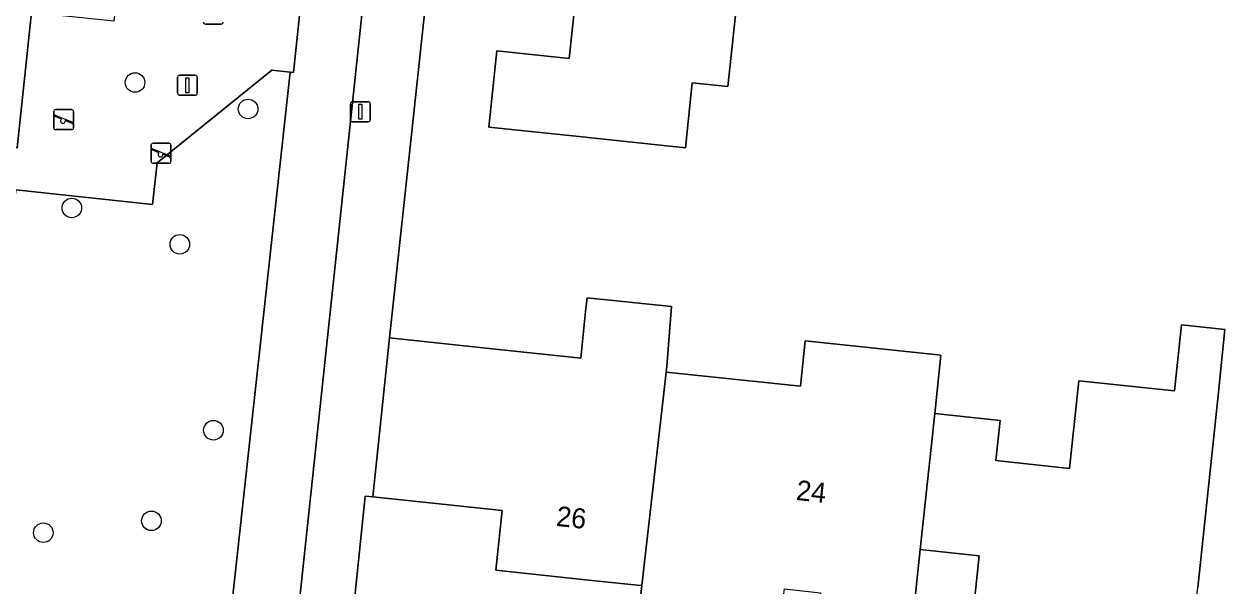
# Model space of a CAD drawing. Extents: x 162156 to 163172, y 378995 to 380779.
# Drawn here: x 162471.9 to 162532, y 380502.1 to 380530.2 of the extents above; entities that cross this region are included whole.
import ezdxf

# ---------------------------------------------------------------- set-up
doc = ezdxf.new("R2010")
doc.units = 0
for name, color, linetype in [('IMGEO_Boom', 7, 'Continuous'), ('IMGEO_Erf', 7, 'Continuous'), ('IMGEO_Groenvoorziening', 7, 'Continuous'), ('IMGEO_Lichtmast', 7, 'Continuous'), ('IMGEO_Muur', 7, 'Continuous'), ('IMGEO_Pand', 7, 'Continuous'), ('IMGEO_Pand_nummerreeks', 7, 'Continuous'), ('IMGEO_Speelvoorziening', 7, 'Continuous'), ('IMGEO_Terreindeel_zand', 7, 'Continuous'), ('IMGEO_Verkeersbordpaal', 7, 'Continuous'), ('IMGEO_Voetpad_open', 7, 'Continuous')]:
    doc.layers.add(name, color=color, linetype=linetype)

msp = doc.modelspace()

# ---------------------------------------------------------------- linework, layer by layer
at = {"layer": 'IMGEO_Boom'}
for centre in [(162477.474, 380527.3), (162483.126, 380525.979), (162474.313, 380521.033), (162479.712, 380519.217), (162481.394, 380509.925), (162478.294, 380505.398), (162472.887, 380504.802)]:
    msp.add_circle(centre, 0.489, dxfattribs=at)
at = {"layer": 'IMGEO_Erf'}
for points in [[(162493.667, 380546.763), (162491.375, 380525.475), (162490.197, 380514.538), (162495.17, 380514.013), (162499.754, 380513.529), (162500, 380515.86), (162500.071, 380516.537), (162504.298, 380516.106), (162504.053, 380513.133), (162504.021, 380512.834), (162510.734, 380512.126), (162510.973, 380514.4), (162517.614, 380513.7), (162517.766, 380513.684), (162517.457, 380510.76), (162520.719, 380510.416), (162520.507, 380508.407), (162524.187, 380508.019), (162524.649, 380512.397), (162529.447, 380511.891), (162529.796, 380515.192), (162531.963, 380514.964), (162531.615, 380511.662), (162530.602, 380502.062)], [(162508.018, 380535.649), (162507.116, 380527.1), (162505.331, 380527.282), (162504.993, 380524.039), (162500.132, 380524.552), (162500, 380524.566), (162495.159, 380525.076), (162495.561, 380528.886), (162499.183, 380528.504), (162499.676, 380533.167)], [(162502.639, 380500.745), (162502.802, 380502.157), (162502.596, 380502.179), (162500, 380502.453), (162495.512, 380502.927), (162495.827, 380505.917), (162489.359, 380506.6), (162488.985, 380506.63), (162488.29, 380500)], [(162519.296, 380500), (162519.682, 380503.654), (162516.727, 380503.965), (162516.309, 380500)]]:
    msp.add_lwpolyline(points, dxfattribs=at)
at = {"layer": 'IMGEO_Groenvoorziening'}
for points in [[(162489.731, 380539.305), (162486.523, 380539.523), (162486.125, 380535.903), (162486.251, 380535.887), (162485.391, 380527.81), (162485.237, 380527.826), (162482.178, 380500), (162481.589, 380494.65), (162484.947, 380494.337), (162485.141, 380496.162), (162485.549, 380500)], [(162467.353, 380486.346), (162468.953, 380500), (162471.523, 380521.934), (162469.762, 380522.121), (162469.984, 380524.21), (162471.585, 380524.04), (162472.305, 380530.801), (162472.559, 380530.774), (162473.002, 380534.554), (162469.175, 380535.01), (162469.055, 380533.871), (162467.978, 380524.494), (162467.276, 380517.746), (162465.46, 380500), (162464.077, 380486.7)], [(162485.237, 380527.826), (162484.306, 380527.925), (162478.575, 380523.296), (162478.353, 380521.207), (162471.523, 380521.934), (162468.953, 380500), (162467.353, 380486.346), (162469.902, 380486.07), (162470.452, 380490.626), (162484.437, 380489.647), (162484.947, 380494.337), (162481.589, 380494.65), (162482.178, 380500)]]:
    msp.add_lwpolyline(points, close=True, dxfattribs=at)
at = {"layer": 'IMGEO_Lichtmast'}
for p, q in [((162488.244, 380525.44), (162488.244, 380526.24)), ((162488.244, 380526.24), (162488.244, 380525.44)), ((162488.344, 380526.34), (162489.134, 380526.34)), ((162489.134, 380526.34), (162488.344, 380526.34)), ((162489.234, 380526.24), (162489.234, 380525.44)), ((162489.234, 380525.44), (162489.234, 380526.24)), ((162489.134, 380525.34), (162488.344, 380525.34)), ((162488.344, 380525.34), (162489.134, 380525.34))]:
    msp.add_line(p, q, dxfattribs=at)
msp.add_lwpolyline([(162488.664, 380526.215), (162488.814, 380526.215), (162488.814, 380525.465), (162488.664, 380525.465), (162488.664, 380526.215)], dxfattribs=at)
for centre, start, end in [((162488.344, 380526.24), 90, 180), ((162488.344, 380526.24), 90, 180), ((162489.134, 380526.24), 0, 90), ((162489.134, 380526.24), 360, 90), ((162488.344, 380525.44), 180, 270), ((162488.344, 380525.44), 180, 270), ((162489.134, 380525.44), 270, 0), ((162489.134, 380525.44), 270, 0)]:
    msp.add_arc(centre, 0.1, start, end, dxfattribs=at)
at = {"layer": 'IMGEO_Muur'}
msp.add_lwpolyline([(162490.197, 380514.538), (162491.375, 380525.475)], dxfattribs=at)
at = {"layer": 'IMGEO_Pand'}
for points in [[(162508.018, 380535.649), (162506.228, 380535.837), (162506.625, 380539.591), (162500, 380540.332), (162495.932, 380540.786), (162495.917, 380540.645), (162497.464, 380540.482), (162496.725, 380533.478), (162499.676, 380533.167), (162499.183, 380528.504), (162495.561, 380528.886), (162495.159, 380525.076), (162500, 380524.566), (162500.132, 380524.552), (162504.993, 380524.039), (162505.331, 380527.282), (162507.116, 380527.1)], [(162503.895, 380511.641), (162504.021, 380512.834), (162504.053, 380513.133), (162504.298, 380516.106), (162500.071, 380516.537), (162500, 380515.86), (162499.754, 380513.529), (162495.17, 380514.013), (162490.197, 380514.538), (162489.359, 380506.6), (162495.827, 380505.917), (162495.512, 380502.927), (162500, 380502.453), (162502.596, 380502.179), (162502.802, 380502.157)], [(162530.602, 380502.062), (162531.615, 380511.662), (162531.963, 380514.964), (162529.796, 380515.192), (162529.447, 380511.891), (162524.649, 380512.397), (162524.187, 380508.019), (162520.507, 380508.407), (162520.719, 380510.416), (162517.457, 380510.76), (162516.727, 380503.965), (162519.682, 380503.654), (162519.296, 380500), (162519.185, 380498.949), (162526.698, 380498.15), (162526.895, 380500), (162526.909, 380500.134), (162528.144, 380500), (162530.302, 380499.766)], [(162517.457, 380510.76), (162517.766, 380513.684), (162517.614, 380513.7), (162510.973, 380514.4), (162510.734, 380512.126), (162504.021, 380512.834), (162503.895, 380511.641), (162502.802, 380502.157), (162502.639, 380500.745), (162509.7, 380500), (162509.948, 380501.995), (162511.738, 380501.806), (162511.572, 380500.225), (162513.708, 380500), (162516.166, 380499.741), (162516.281, 380499.729), (162516.309, 380500), (162516.727, 380503.965)]]:
    msp.add_lwpolyline(points, close=True, dxfattribs=at)
at = {"layer": 'IMGEO_Speelvoorziening'}
for p, q in [((162481.783, 380530.224), (162480.993, 380530.224)), ((162480.993, 380530.224), (162481.783, 380530.224)), ((162473.408, 380525.047), (162473.408, 380525.847)), ((162473.408, 380525.847), (162473.408, 380525.047)), ((162473.791, 380525.475), (162473.452, 380525.612)), ((162473.477, 380525.672), (162474.353, 380525.319)), ((162473.508, 380525.947), (162474.298, 380525.947)), ((162474.298, 380525.947), (162473.508, 380525.947)), ((162474.329, 380525.259), (162473.989, 380525.396)), ((162474.398, 380525.847), (162474.398, 380525.047)), ((162474.398, 380525.047), (162474.398, 380525.847)), ((162474.298, 380524.947), (162473.508, 380524.947)), ((162473.508, 380524.947), (162474.298, 380524.947)), ((162478.279, 380523.366), (162478.279, 380524.166)), ((162478.279, 380524.166), (162478.279, 380523.366)), ((162478.379, 380524.266), (162479.169, 380524.266)), ((162479.169, 380524.266), (162478.379, 380524.266)), ((162479.269, 380524.166), (162479.269, 380523.366)), ((162479.269, 380523.366), (162479.269, 380524.166)), ((162478.662, 380523.794), (162478.323, 380523.931)), ((162478.348, 380523.991), (162479.224, 380523.638)), ((162479.2, 380523.578), (162478.86, 380523.715)), ((162479.169, 380523.266), (162478.379, 380523.266)), ((162478.379, 380523.266), (162479.169, 380523.266))]:
    msp.add_line(p, q, dxfattribs=at)
for centre, radius, start, end in [((162480.993, 380530.324), 0.1, 180, 270), ((162480.993, 380530.324), 0.1, 180, 270), ((162481.783, 380530.324), 0.1, 270, 0), ((162481.783, 380530.324), 0.1, 270, 0), ((162473.508, 380525.847), 0.1, 90, 180), ((162473.508, 380525.847), 0.1, 90, 180), ((162473.465, 380525.642), 0.0327, 68.07798, 248.07798), ((162473.87, 380525.385), 0.12, 130.99278, 5.16318), ((162474.298, 380525.847), 0.1, 0, 90), ((162474.298, 380525.847), 0.1, 360, 90), ((162473.508, 380525.047), 0.1, 180, 270), ((162473.508, 380525.047), 0.1, 180, 270), ((162474.298, 380525.047), 0.1, 270, 0), ((162474.298, 380525.047), 0.1, 270, 0), ((162474.341, 380525.289), 0.0327, 248.07798, 68.07798), ((162478.379, 380524.166), 0.1, 90, 180), ((162478.379, 380524.166), 0.1, 90, 180), ((162479.169, 380524.166), 0.1, 0, 90), ((162479.169, 380524.166), 0.1, 360, 90), ((162478.336, 380523.961), 0.0327, 68.07798, 248.07798), ((162478.741, 380523.704), 0.12, 130.99278, 5.16318), ((162479.212, 380523.608), 0.0327, 248.07798, 68.07798), ((162478.379, 380523.366), 0.1, 180, 270), ((162478.379, 380523.366), 0.1, 180, 270), ((162479.169, 380523.366), 0.1, 270, 0), ((162479.169, 380523.366), 0.1, 270, 0)]:
    msp.add_arc(centre, radius, start, end, dxfattribs=at)
at = {"layer": 'IMGEO_Terreindeel_zand'}
msp.add_lwpolyline([(162486.251, 380535.887), (162486.125, 380535.903), (162477.123, 380537.052), (162477.075, 380536.599), (162476.412, 380530.364), (162472.559, 380530.774), (162472.305, 380530.801), (162471.585, 380524.04), (162469.984, 380524.21), (162469.762, 380522.121), (162471.523, 380521.934), (162478.353, 380521.207), (162478.575, 380523.296), (162484.306, 380527.925), (162485.237, 380527.826), (162485.391, 380527.81)], close=True, dxfattribs=at)
at = {"layer": 'IMGEO_Verkeersbordpaal'}
for p, q in [((162479.598, 380526.766), (162479.598, 380527.566)), ((162479.598, 380527.566), (162479.598, 380526.766)), ((162479.698, 380527.666), (162480.488, 380527.666)), ((162480.488, 380527.666), (162479.698, 380527.666)), ((162480.588, 380527.566), (162480.588, 380526.766)), ((162480.588, 380526.766), (162480.588, 380527.566)), ((162480.488, 380526.666), (162479.698, 380526.666)), ((162479.698, 380526.666), (162480.488, 380526.666))]:
    msp.add_line(p, q, dxfattribs=at)
msp.add_lwpolyline([(162480.018, 380527.541), (162480.168, 380527.541), (162480.168, 380526.791), (162480.018, 380526.791), (162480.018, 380527.541)], dxfattribs=at)
for centre, start, end in [((162479.698, 380527.566), 90, 180), ((162479.698, 380527.566), 90, 180), ((162480.488, 380527.566), 0, 90), ((162480.488, 380527.566), 360, 90), ((162479.698, 380526.766), 180, 270), ((162479.698, 380526.766), 180, 270), ((162480.488, 380526.766), 270, 0), ((162480.488, 380526.766), 270, 0)]:
    msp.add_arc(centre, 0.1, start, end, dxfattribs=at)
at = {"layer": 'IMGEO_Voetpad_open'}
for points in [[(162501.46, 380565.557), (162501.13, 380565.345), (162500, 380564.632), (162491.852, 380559.491), (162490.566, 380547.063), (162490.036, 380542.183), (162489.731, 380539.305), (162485.549, 380500), (162485.141, 380496.162), (162487.858, 380495.873), (162488.29, 380500), (162488.985, 380506.63), (162489.359, 380506.6), (162490.197, 380514.538)], [(162490.197, 380514.538), (162491.375, 380525.475), (162493.667, 380546.763), (162494.84, 380557.651), (162500, 380560.947), (162503.119, 380562.939), (162503.477, 380563.168)]]:
    msp.add_lwpolyline(points, dxfattribs=at)

# ---------------------------------------------------------------- texts
at = {"layer": 'IMGEO_Pand_nummerreeks'}
for s, rotation, p in [('24', 353.98394, (162510.492, 380506.443)), ('26', 353.97248, (162498.498, 380505.146))]:
    msp.add_text(s, height=1, rotation=rotation, dxfattribs=at).set_placement(p)

doc.saveas('drawing.dxf')
